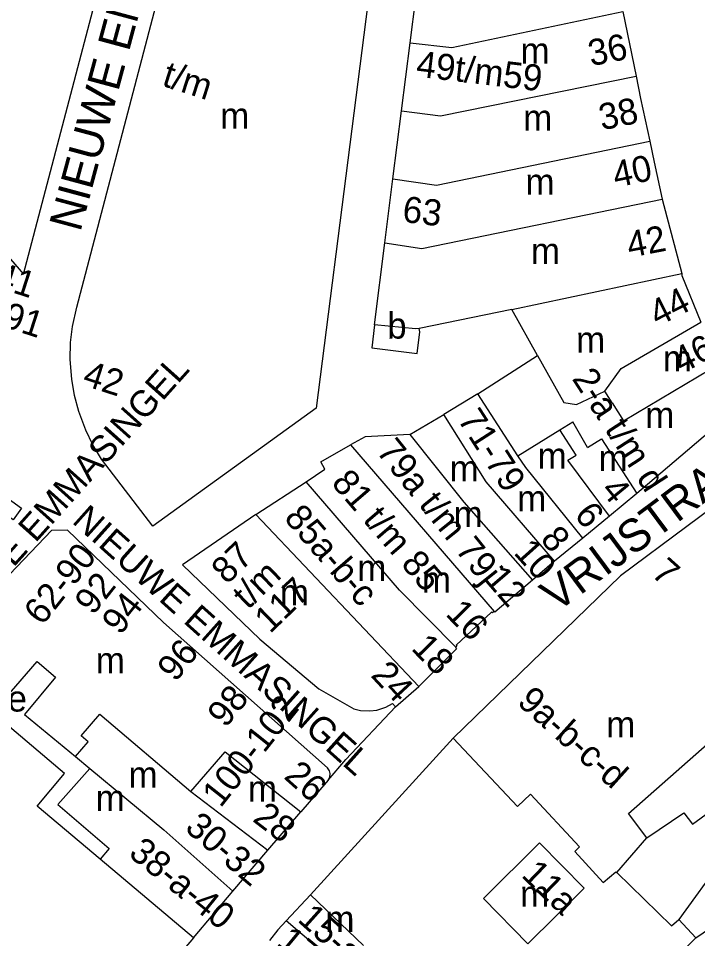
# Model space of a CAD drawing. Extents: x 160673 to 161924, y 382258 to 384145.
# Drawn here: x 161158.4 to 161262.5, y 383280.3 to 383421.3 of the extents above; entities that cross this region are included whole.
import ezdxf

# ---------------------------------------------------------------- set-up
doc = ezdxf.new("R2010")
doc.units = 0
for name, color, linetype in [('BLT_Basislijn', 7, 'Continuous'), ('BLT_Bebouwing', 7, 'Continuous'), ('BLT_Centroide', 7, 'Continuous'), ('BLT_Huisnummer', 7, 'Continuous'), ('BLT_Huisnummer_ tussenligend', 7, 'Continuous'), ('BLT_Huisnummer_reeks', 7, 'Continuous'), ('BLT_Onderdoorgang_en_onderverdeling', 7, 'Continuous'), ('BLT_Onderverdeling_panden', 7, 'Continuous'), ('BLT_Straatnaam', 7, 'Continuous'), ('BLT_Straatnaam_verkleind', 7, 'Continuous'), ('BLT_Vlakafsluiter', 7, 'Continuous')]:
    doc.layers.add(name, color=color, linetype=linetype)

msp = doc.modelspace()

# ---------------------------------------------------------------- linework, layer by layer
at = {"layer": 'BLT_Basislijn'}
msp.add_line((161225.05, 383311.08), (161203.15, 383287.07), dxfattribs=at)
msp.add_lwpolyline([(161218.41, 383357.6), (161211.53, 383357.24), (161209.31, 383355.99)], dxfattribs=at)
at = {"layer": 'BLT_Bebouwing'}
for p, q in [((161218.43, 383417.59), (161219.29, 383424.48)), ((161251, 383422.42), (161253.04, 383412.47)), ((161217.13, 383407.18), (161218.43, 383417.59)), ((161253.04, 383412.47), (161253.71, 383409.09)), ((161253.71, 383409.09), (161255.15, 383402.54)), ((161215.8, 383396.74), (161217.13, 383407.18)), ((161214.57, 383386.97), (161215.8, 383396.74)), ((161257.06, 383393.67), (161260.08, 383382.28)), ((161237.96, 383369.68), (161233.99, 383376.74)), ((161228.83, 383363.84), (161237.96, 383369.68)), ((161228.83, 383363.84), (161223.61, 383360.65)), ((161194.81, 383345.32), (161202.49, 383350.35)), ((161254.82, 383349.9), (161253.19, 383348.56)), ((161253.19, 383348.56), (161248.96, 383345.08)), ((161248.96, 383345.08), (161244.87, 383341.71)), ((161244.87, 383341.71), (161240.55, 383338.16)), ((161240.55, 383338.16), (161237.18, 383335.27)), ((161216.21, 383315.88), (161219.75, 383318.97)), ((161167.18, 383308.23), (161169.37, 383306.39)), ((161205.89, 383304.61), (161201.7, 383299.75)), ((161191.26, 383287.61), (161196.64, 383293.9)), ((161250.09, 383290.46), (161254.29, 383286.39)), ((161185.25, 383280.48), (161191.26, 383287.61)), ((161203.15, 383287.07), (161199.45, 383283.06)), ((161211.3, 383279.3), (161203.15, 383287.07)), ((161254.29, 383286.39), (161258.49, 383282.32)), ((161185.25, 383280.48), (161165.89, 383257.77)), ((161262.19, 383280.44), (161249.24, 383267.53))]:
    msp.add_line(p, q, dxfattribs=at)
for points in [[(161151.23, 383391.32), (161159.2, 383382.13), (161178.13, 383454.27), (161173.96, 383458.53), (161171.88, 383459.19), (161175.91, 383471.49), (161177.04, 383475.47), (161175.41, 383478.22), (161173.73, 383479.16), (161172.16, 383479.86)], [(161255.15, 383402.54), (161255.81, 383399.31), (161257.06, 383393.67)], [(161212.97, 383374.37), (161214.57, 383386.97)], [(161260.08, 383382.28), (161260.04, 383381.96), (161262.99, 383374.81)], [(161233.99, 383376.74), (161219.83, 383373.84)], [(161118.86, 383374.25), (161122.47, 383371.68), (161122.84, 383372.19), (161124, 383371.34), (161123.66, 383370.86), (161124.96, 383369.92), (161125.43, 383370.57), (161158.9, 383346.3), (161157.6, 383344.5), (161156.37, 383345.39), (161144.22, 383328.47)], [(161212.97, 383374.37), (161212.56, 383370.87), (161219.51, 383370.02), (161219.91, 383373.3), (161219.83, 383373.84)], [(161266.25, 383368.66), (161268.78, 383363.94), (161268.43, 383361.51), (161254.82, 383349.9)], [(161218.41, 383357.6), (161223.61, 383360.65)], [(161202.49, 383350.35), (161205.38, 383352.26), (161204.74, 383353.39), (161209.31, 383355.99)], [(161270.97, 383351.06), (161250.67, 383335.95), (161225.05, 383311.08)], [(161194.81, 383345.32), (161183.56, 383337.62), (161195.4, 383326.24), (161204.43, 383318.64), (161209.81, 383315.54), (161210.84, 383315.3), (161212.27, 383315.22), (161213.34, 383315.36), (161214.69, 383315.79), (161215.75, 383316.36), (161216.21, 383315.88)], [(161205.89, 383304.61), (161206.12, 383305.08), (161206.17, 383305.64), (161206.06, 383306.04), (161205.76, 383306.49), (161180.65, 383328.78), (161165.96, 383342.91), (161163.47, 383342.86), (161152.76, 383331.7), (161147.4, 383324.52)], [(161237.18, 383335.27), (161231.42, 383330.35), (161231.31, 383330.47)], [(161231.31, 383330.47), (161231.03, 383330.26), (161230.89, 383330.35), (161225.48, 383325.29), (161225.58, 383325.16), (161225.46, 383325.01)], [(161147.4, 383324.52), (161156.37, 383317.13), (161161.31, 383322.82), (161164.1, 383320.41), (161159.33, 383314.69), (161167.18, 383308.23)], [(161225.46, 383325.01), (161225.37, 383324.93), (161225.55, 383324.74), (161219.75, 383318.97)], [(161170.92, 383292.5), (161161.28, 383300.65), (161165.5, 383305.65), (161149.62, 383319.06)], [(161225.05, 383311.08), (161234.86, 383300.6), (161236.87, 383302.48), (161244.38, 383294.43), (161243.66, 383293.71), (161248.01, 383288.96), (161249.96, 383290.59), (161250.09, 383290.46)], [(161169.37, 383306.39), (161164.48, 383300.9), (161172.33, 383294.16), (161170.92, 383292.5)], [(161196.64, 383293.9), (161201.7, 383299.75)], [(161199.45, 383283.06), (161198.18, 383281.69), (161196.88, 383280.04)], [(161258.49, 383282.32), (161259.58, 383283.28)], [(161259.58, 383283.28), (161262.19, 383280.44)]]:
    msp.add_lwpolyline(points, dxfattribs=at)
for points in [[(161191.38, 383468.6), (161213.93, 383461.48), (161214.94, 383447.25), (161204.05, 383361.62), (161179.02, 383343.55), (161171.16, 383353.79), (161169.84, 383356.02), (161168.74, 383358.26), (161167.68, 383361.09), (161167.02, 383363.54), (161166.59, 383366.04), (161166.36, 383369.08), (161166.41, 383371.66), (161166.7, 383374.14), (161167.36, 383377.08)], [(161238.27, 383295.02), (161245.11, 383288.07), (161236.49, 383279.55), (161229.67, 383286.48)]]:
    msp.add_lwpolyline(points, close=True, dxfattribs=at)
at = {"layer": 'BLT_Onderdoorgang_en_onderverdeling'}
msp.add_lwpolyline([(161237.96, 383369.68), (161241.98, 383362.47), (161243.94, 383362.16), (161248.24, 383364.22)], dxfattribs=at)
at = {"layer": 'BLT_Onderverdeling_panden'}
for p, q in [((161233.99, 383376.74), (161260.08, 383382.28)), ((161234.91, 383354.31), (161228.83, 383363.84)), ((161230.07, 383350.34), (161223.61, 383360.65)), ((161245.59, 383355.57), (161243.36, 383359.52)), ((161234.91, 383354.31), (161241.39, 383358.3)), ((161218.41, 383357.6), (161226.65, 383347.21)), ((161209.31, 383355.99), (161231.31, 383330.47)), ((161236.17, 383352.53), (161234.91, 383354.31)), ((161248.96, 383345.08), (161242.61, 383353.65)), ((161244.87, 383341.71), (161236.17, 383352.53)), ((161240.55, 383338.16), (161230.07, 383350.34)), ((161226.65, 383347.21), (161237.18, 383335.27)), ((161219.75, 383318.97), (161194.81, 383345.32)), ((161190.09, 383308.98), (161201.7, 383299.75)), ((161184.85, 383302.91), (161196.64, 383293.9)), ((161250.09, 383290.46), (161254.72, 383295.81)), ((161185.25, 383280.48), (161170.92, 383292.5)), ((161208.08, 383275.7), (161199.45, 383283.06))]:
    msp.add_line(p, q, dxfattribs=at)
for points in [[(161218.43, 383417.59), (161224.83, 383416.87), (161251, 383422.42)], [(161217.13, 383407.18), (161223.07, 383406.42), (161253.04, 383412.47)], [(161215.8, 383396.74), (161222.45, 383395.78), (161255.15, 383402.54)], [(161214.57, 383386.97), (161220.24, 383386.08), (161257.06, 383393.67)], [(161248.24, 383364.22), (161250.76, 383367.68), (161262.99, 383374.81)], [(161219.83, 383373.84), (161219.27, 383373.8), (161212.97, 383374.37)], [(161249.37, 383362.44), (161251.1, 383359.69), (161266.25, 383368.66)], [(161249.37, 383362.44), (161248.24, 383364.22)], [(161241.39, 383358.3), (161243.36, 383359.52)], [(161242.61, 383353.65), (161243.86, 383354.43), (161241.39, 383358.3)], [(161245.59, 383355.57), (161247.76, 383356.93), (161253.19, 383348.56)], [(161225.46, 383325.01), (161216.81, 383333.71), (161202.49, 383350.35)], [(161254.72, 383295.81), (161251.88, 383299.51), (161272.52, 383317.7), (161273.52, 383316.63), (161276.08, 383318.93), (161275.69, 383319.79), (161277.16, 383320.55), (161276.68, 383321.49), (161288.63, 383328.3)], [(161254.72, 383295.81), (161260.39, 383299.6), (161261.67, 383297.86), (161273.29, 383306.36), (161272.1, 383308.23), (161292.45, 383321.21)], [(161295.82, 383315.74), (161274.17, 383302.07), (161266.21, 383292.35), (161259.58, 383283.28)], [(161167.18, 383308.23), (161169.12, 383310.49), (161168.03, 383311.43), (161170.87, 383314.76), (161184.85, 383302.91)], [(161184.85, 383302.91), (161190.09, 383308.98)], [(161262.19, 383280.44), (161277.72, 383291.05), (161285.01, 383296.92), (161300.63, 383307.53)], [(161169.37, 383306.39), (161180.68, 383297.01), (161191.26, 383287.61)]]:
    msp.add_lwpolyline(points, dxfattribs=at)
at = {"layer": 'BLT_Vlakafsluiter'}
for p in [(161216.21, 383315.88), (161205.89, 383304.61)]:
    msp.add_line(p, (161208.56, 383307.77), dxfattribs=at)

# ---------------------------------------------------------------- texts
at = {"layer": 'BLT_Centroide'}
for s, p in [('m', (161235.34, 383414.41)), ('m', (161189.33, 383404.44)), ('m', (161235.75, 383404.12)), ('m', (161236.1, 383394.31)), ('m', (161236.94, 383383.72)), ('b', (161214.92, 383372.28)), ('m', (161243.86, 383370.12)), ('m', (161257.16, 383367.25)), ('m', (161254.45, 383358.59)), ('m', (161237.96, 383352.33)), ('m', (161247.3, 383351.98)), ('m', (161224.48, 383350.39)), ('m', (161234.83, 383345.81)), ('m', (161225.09, 383343.39)), ('m', (161210.34, 383335.16)), ('m', (161220.24, 383333.35)), ('m', (161198.47, 383331.39)), ('m', (161170.27, 383321)), ('e', (161156.75, 383315.13)), ('m', (161248.47, 383311.17)), ('m', (161175.28, 383303.49)), ('m', (161193.58, 383301.34)), ('m', (161170.25, 383299.9)), ('m', (161235.28, 383285.22)), ('m', (161205.45, 383281.38))]:
    msp.add_text(s, height=4, dxfattribs=at).set_placement(p)
at = {"layer": 'BLT_Huisnummer'}
for s, rotation, p in [('38', 11.6863, (161247.8, 383404.18)), ('42', 11.0206, (161252.05, 383384.65)), ('44', 26.8569, (161256.35, 383374.07)), ('46', 26.8569, (161260.03, 383366.87)), ('6', 309.4289, (161243.44, 383345.19)), ('10', 311.877, (161234.17, 383339.39)), ('11a', 316.1331, (161235.32, 383289.93))]:
    msp.add_text(s, height=4, rotation=rotation, dxfattribs=at).set_placement(p)
at = {"layer": 'BLT_Huisnummer_ tussenligend'}
msp.add_text('4', height=4, rotation=309.4289, dxfattribs=at).set_placement((161247.49, 383348.99))
at = {"layer": 'BLT_Huisnummer_reeks'}
for s, rotation, p in [('36', 11.4202, (161246.15, 383414)), ('49t/m59', 353.179, (161219.23, 383412.45)), ('t/m', 342.179, (161180.25, 383411.07)), ('40', 11.6644, (161249.92, 383395.4)), ('29-01 t/m 29-41', 342.1554, (161124.28, 383390.03)), ('63', 353.179, (161217.12, 383390.18)), ('31-51 t/m 31-291', 342.1554, (161122.68, 383384.83)), ('42', 342.179, (161168.06, 383365.2)), ('2-a t/m d', 302.9673, (161243.14, 383366.14)), ('71-79', 302.7322, (161225.61, 383359.9)), ('79a t/m 79j', 308.7322, (161213.13, 383354.96)), ('81 t/m 85', 310.7322, (161206.22, 383350.08)), ('85a-b-c', 310.7322, (161198.97, 383344.71)), ('8', 309.4292, (161238.25, 383341.5)), ('87', 43.9372, (161190.36, 383334.49)), ('62-90', 51.5599, (161162.07, 383328.17)), ('7', 318.1331, (161255.21, 383336.06)), ('t/m', 43.9372, (161193.58, 383330.64)), ('12', 310.7322, (161229.67, 383335.35)), ('92', 51.5599, (161169.85, 383329.75)), ('117', 43.9372, (161196.96, 383326.97)), ('94', 51.5599, (161174.01, 383326.69)), ('16', 314.3996, (161223.72, 383329.95)), ('18', 314.3997, (161218.46, 383324.69)), ('96', 50.931, (161182.48, 383319.52)), ('24', 312.8895, (161212.27, 383320.6)), ('98', 50.931, (161190.15, 383312.49)), ('9a-b-c-d', 318.1331, (161234.66, 383316.37)), ('100-102', 51.5178, (161189.38, 383300.26)), ('26', 318.1608, (161198.93, 383305.01)), ('28', 322.5178, (161194.14, 383298.44)), ('30-32', 319.41, (161183.74, 383297.04)), ('38-a-40', 321.0263, (161175.12, 383293.09)), ('15-a', 318.1325, (161201.03, 383283.08)), ('17-21e', 320.3764, (161197.79, 383279.47))]:
    msp.add_text(s, height=4, rotation=rotation, dxfattribs=at).set_placement(p)
at = {"layer": 'BLT_Straatnaam'}
for s, height, rotation, p in [('NIEUWE EMMASINGEL', 4.9999, 74.937, (161167.9, 383388.49)), ('VRIJSTRAAT', 5, 36.6416, (161240.86, 383330.22))]:
    msp.add_text(s, height=height, rotation=rotation, dxfattribs=at).set_placement(p)
at = {"layer": 'BLT_Straatnaam_verkleind'}
for rotation, p in [(48.1608, (161145.77, 383323.84)), (318.1608, (161166.48, 383344.13))]:
    msp.add_text('NIEUWE EMMASINGEL', height=4, rotation=rotation, dxfattribs=at).set_placement(p)

doc.saveas('drawing.dxf')
